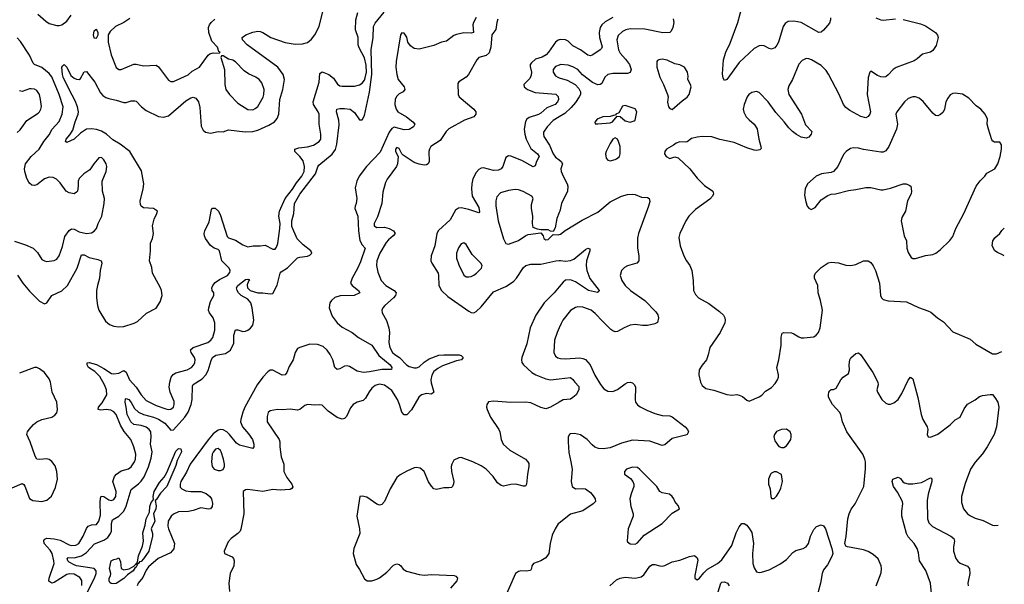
# Model space of a CAD drawing. Header units: inches. Extents: x 1839270 to 1929235, y 762242 to 910350.
# Tile 343 of 362: x 1915651 to 1923586, y 874502 to 879052. Entities that reach past the tile are written whole.
import ezdxf

# ---------------------------------------------------------------- set-up
doc = ezdxf.new("R2010")
doc.units = ezdxf.units.IN
doc.header["$MEASUREMENT"] = 0
doc.layers.add('B9817', color=7, linetype='Continuous')
doc.layers.add('B9827', color=7, linetype='Continuous')

msp = doc.modelspace()

# ---------------------------------------------------------------- linework, layer by layer
at = {"layer": 'B9817', "color": 5}
for points, elevation in [([(1915633.6, 876993.6), (1915676.9, 876930), (1915730, 876863.2), (1915810, 876784.9), (1915850, 876763.1), (1915871, 876769), (1915911.5, 876830), (1915990, 876866.2), (1916035.5, 876910), (1916115, 877050), (1916150, 877158), (1916170, 877158.3), (1916210, 877135.2), (1916280.7, 877120.7), (1916307.7, 877110), (1916313.4, 877090), (1916298.8, 877030), (1916295.6, 876970), (1916277.7, 876910), (1916271, 876870), (1916271.1, 876810), (1916278.6, 876750), (1916290.2, 876710), (1916342.5, 876622.5), (1916374.9, 876594.9), (1916410, 876581.7), (1916450, 876575.8), (1916490, 876579.1), (1916573.7, 876606.3), (1916600.4, 876619.6), (1916674, 876686), (1916751.7, 876728.3), (1916782.6, 876777.4), (1916798.7, 876830), (1916792.9, 876870), (1916785.1, 876890), (1916722.5, 877010), (1916715.5, 877055.5), (1916698.2, 877110), (1916705.8, 877190), (1916705.7, 877250), (1916721.6, 877290), (1916729.8, 877330), (1916722.9, 877390), (1916735.2, 877444.8), (1916757, 877490), (1916760.9, 877510), (1916729.7, 877529.7), (1916650, 877534.5), (1916629.9, 877549.9), (1916623.7, 877563.7), (1916620.9, 877590), (1916646.4, 877690), (1916651.9, 877730), (1916633.3, 877833.3), (1916538.5, 877990), (1916459.8, 878050), (1916403.2, 878083.2), (1916350, 878128.8), (1916310, 878154.4), (1916270, 878167.2), (1916230, 878173.6), (1916190, 878169.1), (1916141.9, 878138.1), (1916090, 878089.8), (1916030, 878063.6), (1916019.3, 878070), (1916026.3, 878090), (1916056.4, 878123.6), (1916079.3, 878160.7), (1916097.9, 878230), (1916121.7, 878290), (1916124.5, 878310), (1916117.8, 878350), (1916099.2, 878399.2), (1916049.2, 878490), (1916002.5, 878590), (1915996.5, 878610), (1915991.5, 878668.5), (1915998.7, 878681.3), (1916010.4, 878690), (1916030, 878670.4), (1916062.7, 878602.7), (1916090, 878580.3), (1916110, 878572), (1916130, 878570.5), (1916141.6, 878578.4), (1916170, 878630.8), (1916190, 878634), (1916258.2, 878550), (1916302.9, 878462.9), (1916322, 878442), (1916346.2, 878426.2), (1916370, 878415.8), (1916430, 878404.4), (1916490, 878384.2), (1916510, 878383.8), (1916550, 878399.5), (1916579.5, 878399.5), (1916590, 878395.5), (1916633.1, 878350), (1916670, 878321.3), (1916770, 878271.3), (1916810, 878265.5), (1916850, 878276), (1916990, 878398.3), (1917030, 878422), (1917050, 878426.7), (1917070, 878420.4), (1917091, 878391), (1917104, 878344), (1917114.5, 878194.5), (1917130, 878162.6), (1917150, 878144.9), (1917190, 878138.5), (1917250, 878152.4), (1917290, 878148.2), (1917334.9, 878165.1), (1917467.1, 878147.1), (1917530, 878150.7), (1917570, 878162.1), (1917659.2, 878200.8), (1917703.5, 878230), (1917725.1, 878254.9), (1917739.5, 878290), (1917747.6, 878410), (1917771, 878490), (1917785.8, 878570), (1917774, 878610), (1917731.6, 878670), (1917485.1, 878850), (1917446.9, 878890), (1917445.1, 878910), (1917474, 878930), (1917530, 878952), (1917570, 878958.5), (1917590, 878956.5), (1917610, 878949.1), (1917674, 878910), (1917790, 878867.9), (1917870, 878855.8), (1917930, 878856.6), (1917970, 878869.3), (1918003.7, 878896.3), (1918030.5, 878929.5), (1918063.5, 878996.5), (1918102.9, 879150)], 620), ([(1915796.7, 879096.7), (1915860.9, 879040.9), (1915890, 879021.5), (1915950, 879004.2), (1915970, 879004.2), (1915990, 879011.5), (1916030, 879039), (1916067.1, 879090)], 640), ([(1916151.8, 874491.8), (1916152.7, 874532.7), (1916135.8, 874555.7), (1916090, 874582), (1916050, 874585.2), (1916030, 874580.2), (1915930, 874515), (1915910, 874512.1), (1915887.2, 874527.2), (1915889.8, 874550), (1915929.2, 874670), (1915926.7, 874690), (1915913.3, 874750), (1915897.4, 874777.4), (1915848.1, 874830), (1915845.6, 874854.4), (1915853.6, 874866.4), (1915870, 874872.2), (1915930, 874869), (1915977.2, 874857.2), (1916050, 874820.9), (1916070, 874815.4), (1916103.3, 874816.7), (1916128.4, 874831.6), (1916163.6, 874890), (1916189.1, 874950.9), (1916203.7, 874970), (1916230, 874980.5), (1916270, 874984.9), (1916290.4, 875009.6), (1916302.3, 875057.7), (1916299.4, 875160.6), (1916302.9, 875197.1), (1916309, 875211), (1916330, 875210.2), (1916370, 875181.5), (1916390, 875176.5), (1916410, 875185.4), (1916426.5, 875210), (1916429.9, 875250), (1916401.8, 875330), (1916415.3, 875370), (1916431.5, 875388.5), (1916470, 875415.9), (1916527.2, 875432.8), (1916550, 875447.4), (1916576.1, 875490), (1916583.5, 875510), (1916588.6, 875550), (1916572.1, 875610), (1916546.2, 875670), (1916493.7, 875733.7), (1916464.4, 875784.4), (1916427.5, 875870), (1916411.2, 875891.2), (1916385.2, 875905.2), (1916349.5, 875910.5), (1916304.3, 875904.3), (1916284, 875910), (1916285.3, 875930), (1916315.1, 875964.9), (1916354, 876030), (1916352.2, 876070), (1916335.3, 876110), (1916296.8, 876176.8), (1916258, 876218), (1916205.4, 876250), (1916194, 876270), (1916194.6, 876285.4), (1916212, 876288), (1916270, 876273.7), (1916330, 876242.2), (1916390, 876201.8), (1916410, 876199), (1916450, 876204.4), (1916490, 876224.9), (1916510, 876210.3), (1916536.8, 876150), (1916591.2, 876091.2), (1916630, 876029.1), (1916670, 875982.9), (1916750, 875943.5), (1916830, 875915.9), (1916850, 875911.4), (1916870, 875913.1), (1916889.7, 875930), (1916896.1, 875950), (1916895.7, 875975.7), (1916864.8, 876050), (1916856.4, 876090), (1916860.7, 876130), (1916871.5, 876170), (1916887.7, 876192.3), (1916910, 876207.2), (1917001.6, 876230), (1917036.8, 876250), (1917054, 876270), (1917063.2, 876290), (1917064.8, 876310), (1917059.4, 876330), (1917034.2, 876370), (1917028.1, 876391.9), (1917049.3, 876410.7), (1917168.3, 876451.7), (1917190.9, 876469.1), (1917207.1, 876490), (1917224.9, 876550), (1917223.7, 876610), (1917209.9, 876649.9), (1917179.8, 876690), (1917174, 876710), (1917174.8, 876730), (1917190, 876782), (1917216, 876830), (1917216, 876850), (1917203.6, 876870), (1917200.4, 876890), (1917208.7, 876910), (1917226.8, 876933.2), (1917262.2, 876957.8), (1917325.4, 876990), (1917345.9, 877014.1), (1917348.7, 877030), (1917339.8, 877050), (1917280.2, 877110), (1917262, 877190), (1917250, 877200.7), (1917219.3, 877210), (1917190, 877233), (1917149, 877290), (1917140.4, 877310), (1917138.3, 877330), (1917143.1, 877350), (1917177.6, 877422.4), (1917197, 877523), (1917206.2, 877533.8), (1917227.8, 877532.2), (1917254, 877510), (1917270, 877474.8), (1917324.4, 877304.4), (1917334, 877294), (1917390, 877275.8), (1917450, 877236.5), (1917490, 877220.4), (1917531.5, 877228.5), (1917590, 877228.4), (1917630, 877235.8), (1917690, 877203.6), (1917710, 877203.7), (1917720.7, 877219.3), (1917730.6, 877249.4), (1917749, 877370), (1917750.6, 877410.6), (1917740.8, 877470), (1917745.7, 877510), (1917789.8, 877610), (1917850, 877685.5), (1917881.7, 877738.3), (1917925, 877790), (1917943.9, 877830), (1917946.1, 877870), (1917934.5, 877914.5), (1917910, 877949.8), (1917869.6, 877990), (1917869.5, 878010), (1917899.5, 878020.5), (1917970, 878028.4), (1918017.9, 878042.1), (1918064.7, 878070), (1918076.8, 878090), (1918078.7, 878130), (1918064.8, 878210), (1918063.7, 878290), (1918057.4, 878310), (1918019.8, 878370), (1918016.5, 878390), (1918064.6, 878550), (1918070, 878618.4), (1918090, 878631), (1918142.3, 878610), (1918181.2, 878581.2), (1918212.2, 878532.2), (1918230, 878520.2), (1918250, 878517.5), (1918350, 878517.6), (1918390, 878527.8), (1918410, 878539.8), (1918430, 878566), (1918436.4, 878583.6), (1918447, 878630), (1918444.4, 878684.4), (1918430, 878746), (1918386.3, 878826.3), (1918379.8, 878850), (1918379.3, 878910), (1918357.1, 878970), (1918360.3, 879050), (1918377.4, 879110)], 580), ([(1916193.4, 874430), (1916253.5, 874550), (1916266.4, 874590), (1916267.8, 874610), (1916252.8, 874630), (1916110, 874651.3), (1916090, 874658.1), (1916050, 874680.3), (1916040.3, 874690), (1916035.1, 874710), (1916043.2, 874716.8), (1916090, 874715.5), (1916150, 874731.9), (1916190, 874757.9), (1916253.5, 874826.5), (1916330, 874856.3), (1916361.7, 874878.3), (1916384.1, 874910), (1916390.4, 874930), (1916390, 874991.3), (1916398.3, 875021.7), (1916450, 875050.2), (1916490, 875090.2), (1916508.9, 875131.1), (1916550, 875267), (1916610, 875310.2), (1916630, 875332), (1916653.1, 875366.9), (1916690, 875447.9), (1916710, 875517), (1916718.4, 875570), (1916705.2, 875630), (1916710.8, 875690.8), (1916707.2, 875730), (1916695.4, 875750), (1916670, 875767.5), (1916630, 875781), (1916570, 875790.9), (1916546.7, 875810), (1916517.9, 875870), (1916510.6, 875930.6), (1916500.3, 875970), (1916503.8, 875996.2), (1916510, 876000.3), (1916530, 875990.2), (1916550, 875966.3), (1916577.5, 875917.5), (1916608.9, 875888.9), (1916650, 875871), (1916730, 875848.4), (1916770, 875832.2), (1916820.1, 875800.1), (1916870, 875744.9), (1916890, 875747.6), (1916982.1, 875850), (1917007.9, 875890), (1917032.1, 875950), (1917040.2, 875990), (1917042.6, 876097.4), (1917050, 876111.2), (1917122.5, 876157.5), (1917150.8, 876189.2), (1917170, 876224.2), (1917193.6, 876306.4), (1917204.8, 876330), (1917232.7, 876347.3), (1917310, 876360.7), (1917351.1, 876390), (1917376.1, 876443.9), (1917377, 876510), (1917390, 876552), (1917410, 876552.2), (1917450, 876539), (1917470, 876540.9), (1917490, 876549.4), (1917510, 876565.2), (1917529.3, 876590.7), (1917537.4, 876630), (1917524.5, 876730), (1917513.5, 876770), (1917490, 876800.1), (1917437.2, 876830), (1917415.8, 876850), (1917403.5, 876870), (1917398.5, 876890), (1917408.4, 876910), (1917470, 876958.3), (1917490, 876962), (1917498.4, 876958.4), (1917502, 876950), (1917495.6, 876944.4), (1917484.6, 876915.4), (1917485.8, 876890), (1917509.7, 876869.7), (1917570, 876851), (1917611.4, 876851.4), (1917670, 876843.2), (1917690, 876846.7), (1917726.5, 876913.5), (1917749.8, 877010), (1917759.6, 877020.4), (1917810, 877053.1), (1917890, 877132), (1917910, 877139.5), (1917970, 877146.4), (1917990, 877155.5), (1918006.6, 877170), (1917997.4, 877190), (1917936.6, 877236.6), (1917886.2, 877286.2), (1917844.8, 877384.8), (1917843.4, 877430), (1917859.5, 877490), (1917866.7, 877570), (1917910, 877645.7), (1918036.4, 877810), (1918053.7, 877866.3), (1918061.6, 877878.4), (1918170, 877968.9), (1918195, 878005), (1918206.9, 878050), (1918224.7, 878204.7), (1918222.3, 878242.3), (1918203.1, 878310), (1918208.3, 878331.7), (1918230, 878337.6), (1918270, 878337.6), (1918314.8, 878330), (1918350, 878305.5), (1918390, 878244.9), (1918410, 878245.5), (1918430, 878280.7), (1918470.7, 878469.3), (1918489.3, 878610), (1918484.4, 878810), (1918499.3, 878910), (1918503.6, 878996.4), (1918516.6, 879023.4), (1918588, 879112)], 560), ([(1916538.8, 879061.2), (1916491, 879030), (1916423.6, 878996.4), (1916381.7, 878958.3), (1916364.9, 878930), (1916365.2, 878870), (1916387.6, 878770), (1916430, 878667.4), (1916450, 878651.6), (1916470, 878650.3), (1916570, 878694.6), (1916590, 878694.3), (1916650, 878680.3), (1916750, 878685.3), (1916771.2, 878671.2), (1916850, 878565.5), (1916870, 878554.4), (1916890, 878554), (1917010, 878608), (1917042.1, 878637.9), (1917099.7, 878670), (1917170, 878765.5), (1917184, 878776), (1917210, 878783.8), (1917258, 878782), (1917266, 878790), (1917256.4, 878796.4), (1917246.6, 878830), (1917200.3, 878880.3), (1917175.4, 878950), (1917174, 878990), (1917180.5, 879010), (1917195.1, 879030), (1917224.6, 879055.4)], 640), ([(1919331, 879069), (1919309.5, 879030), (1919303.3, 879010), (1919308.2, 878950), (1919290, 878943.7), (1919230, 878946), (1919170, 878933.8), (1919150, 878924.9), (1919090, 878880.2), (1919050, 878870.9), (1918990, 878843.7), (1918870, 878814.6), (1918830, 878819.7), (1918800.3, 878840.3), (1918778.8, 878870), (1918770, 878912.3), (1918750, 878944.7), (1918730, 878947.3), (1918718.9, 878930), (1918685.3, 878714.7), (1918682.7, 878670), (1918690.7, 878610), (1918702.1, 878570), (1918749.1, 878510), (1918756, 878490), (1918741.6, 878470), (1918710, 878454.4), (1918687.5, 878432.5), (1918677.2, 878410), (1918674.4, 878370), (1918685, 878330), (1918699.3, 878310), (1918769.1, 878270), (1918820.7, 878230), (1918836, 878210), (1918824, 878190), (1918790, 878166), (1918750, 878165.6), (1918670, 878185.4), (1918650, 878174.7), (1918630, 878144.8), (1918555.3, 877984.7), (1918446.5, 877870), (1918387.7, 877790), (1918367.5, 877750), (1918355.9, 877695.9), (1918368.9, 877610), (1918364, 877570), (1918354.3, 877550), (1918351.3, 877530), (1918375.5, 877470), (1918380.3, 877350), (1918392.9, 877272.9), (1918410, 877238.2), (1918435, 877210), (1918398.6, 877101.4), (1918373.7, 877046.3), (1918330.6, 876970), (1918318.4, 876930), (1918329.7, 876909.7), (1918382.3, 876870), (1918392.4, 876850), (1918347.3, 876830), (1918232.9, 876827.1), (1918190, 876813.6), (1918163, 876790), (1918151.5, 876770), (1918145.1, 876730), (1918170, 876661.5), (1918209.4, 876610), (1918250, 876574.5), (1918330, 876531.5), (1918381.6, 876490), (1918488.4, 876428.4), (1918545.8, 876345.8), (1918637.6, 876270), (1918650.2, 876250), (1918647.7, 876232.3), (1918570, 876233.8), (1918470, 876214.3), (1918422, 876210), (1918370, 876219.4), (1918310, 876257.6), (1918290, 876263.5), (1918270, 876260.5), (1918230, 876237.6), (1918210, 876231.8), (1918190, 876249.2), (1918173.6, 876310), (1918154.1, 876354.1), (1918130, 876389.8), (1918097.8, 876417.8), (1918050, 876433.6), (1917990, 876437), (1917908.5, 876411.5), (1917890, 876400.9), (1917871.2, 876368.8), (1917855.8, 876310), (1917823.6, 876256.4), (1917804.4, 876210), (1917790, 876191.2), (1917766.8, 876186.8), (1917690, 876228.2), (1917670, 876226.8), (1917650, 876214.4), (1917610, 876171.2), (1917564.9, 876110), (1917465.7, 875930), (1917449.5, 875889.5), (1917432.9, 875830), (1917431.6, 875810), (1917446.9, 875770), (1917495.4, 875715.4), (1917527.1, 875670), (1917539.3, 875630), (1917538, 875610), (1917530, 875597), (1917422.6, 875622.6), (1917399.6, 875639.6), (1917343.1, 875710), (1917320.2, 875730), (1917290, 875746.7), (1917270, 875749.9), (1917250, 875745.1), (1917210, 875714.2), (1917170, 875666.7), (1917026.3, 875470), (1916994.9, 875405.1), (1916950, 875330.8), (1916943.6, 875310), (1916945.7, 875285.7), (1916957.6, 875270), (1916990, 875256.1), (1917030, 875249.5), (1917110, 875249.4), (1917154, 875234), (1917184.4, 875210), (1917196.5, 875190), (1917206.1, 875153.9), (1917203.7, 875130), (1917190.3, 875109.7), (1917173.1, 875106.9), (1917110, 875117.7), (1917050, 875095.7), (1917012.2, 875087.8), (1916930, 875085.9), (1916890, 875068.2), (1916873.1, 875050), (1916848.7, 875010), (1916845.7, 874970), (1916850, 874948.5), (1916899.3, 874830), (1916893.6, 874786.4), (1916865.7, 874754.3), (1916768, 874710), (1916690, 874641.6), (1916670, 874615.3), (1916643.4, 874556.6), (1916607.2, 874510), (1916598.8, 874490)], 560), ([(1919504.2, 879055.8), (1919495.1, 879030), (1919487.8, 878972.2), (1919456.1, 878930), (1919449.3, 878830), (1919434.3, 878785.7), (1919410, 878764.4), (1919350, 878748.2), (1919335.2, 878730), (1919267.6, 878610), (1919250, 878589.7), (1919190, 878551.8), (1919182.9, 878537.1), (1919183.6, 878450), (1919191.6, 878431.6), (1919310.4, 878330), (1919326, 878310), (1919326, 878290), (1919310.6, 878270), (1919237, 878243), (1919110, 878173.8), (1919088, 878150), (1919040.2, 878079.8), (1918965.7, 878030), (1918953.6, 878010), (1918949.1, 877990), (1918950, 877908), (1918942.8, 877890), (1918930, 877883.6), (1918910, 877880.7), (1918870, 877887.3), (1918830, 877901.3), (1918741.2, 877961.2), (1918731.6, 877971.6), (1918710, 878015.1), (1918690, 878020.9), (1918679.1, 878010), (1918680.7, 877990), (1918700.7, 877950), (1918695.5, 877890), (1918688, 877870), (1918611.9, 877768.1), (1918599.2, 877740.8), (1918578.6, 877661.4), (1918568.6, 877570), (1918535.9, 877464.1), (1918507.9, 877410), (1918507, 877390), (1918530, 877378.5), (1918590, 877381.2), (1918630, 877370.1), (1918664, 877350), (1918676.5, 877330), (1918662, 877310), (1918622.8, 877277.2), (1918604.5, 877255.5), (1918553.7, 877170), (1918530.2, 877110), (1918526.2, 877070), (1918536.2, 877016.2), (1918564.6, 876950), (1918602.6, 876910), (1918670.1, 876870.1), (1918684.6, 876850), (1918679.6, 876830), (1918664, 876810), (1918594.3, 876750), (1918576.9, 876730), (1918570.3, 876710), (1918572.9, 876690), (1918607.9, 876627.9), (1918626.4, 876570), (1918630.1, 876530), (1918625.8, 876450), (1918633.9, 876410), (1918655.5, 876370), (1918673.3, 876353.3), (1918710.8, 876330), (1918767.1, 876270), (1918790, 876255.9), (1918830, 876245.1), (1918850, 876245.4), (1918870, 876254.4), (1918910, 876291.3), (1918950, 876319.1), (1919030, 876347.9), (1919070, 876351.6), (1919194, 876350), (1919210, 876346), (1919226, 876330), (1919211.3, 876310), (1919170, 876302.8), (1919058.4, 876261.6), (1919019.9, 876240.1), (1918990, 876216.2), (1918972.9, 876187.1), (1918964, 876150), (1918966, 876126), (1918987.6, 876050), (1918970, 876035.3), (1918930, 876039.4), (1918890, 876029.3), (1918868.3, 876010), (1918810, 875908.3), (1918770, 875868.3), (1918750, 875866.3), (1918730, 875889.4), (1918712.5, 875950), (1918694.8, 875990), (1918650, 876062.6), (1918590, 876105.7), (1918550, 876115), (1918516.3, 876103.7), (1918490, 876083.1), (1918466.9, 876053.1), (1918437.8, 876002.2), (1918418, 875982), (1918370, 875969.7), (1918337.6, 875950), (1918316, 875924), (1918286.1, 875853.9), (1918270, 875838.4), (1918250, 875831.5), (1918210, 875846), (1918137.4, 875897.4), (1918090, 875945.6), (1918070, 875947.6), (1918030, 875945.6), (1917970, 875951.5), (1917950, 875942.4), (1917910, 875911.5), (1917890, 875905.1), (1917830, 875914), (1917770, 875906.6), (1917730, 875909.6), (1917670, 875898.7), (1917654.7, 875885.3), (1917645.1, 875854.9), (1917644.4, 875810), (1917741.5, 875670), (1917747.6, 875650), (1917747.1, 875610), (1917759.5, 875530), (1917779.5, 875470), (1917779.7, 875410), (1917803.5, 875363.5), (1917844.9, 875310), (1917852.4, 875287.6), (1917845.7, 875274.3), (1917830, 875266.4), (1917750, 875259.8), (1917690, 875265.8), (1917610, 875250.9), (1917490, 875264.5), (1917470, 875262.7), (1917451, 875250), (1917458.8, 875070), (1917433.5, 874946.5), (1917427.4, 874930), (1917410.2, 874909.8), (1917354.9, 874870), (1917330, 874844.5), (1917299.1, 874770), (1917302.8, 874750), (1917362.3, 874722.3), (1917374, 874710), (1917380.5, 874690), (1917375.8, 874650), (1917346.5, 874590), (1917337.3, 874510), (1917343.4, 874443.4)], 580), ([(1915610, 877267.9), (1915698, 877238), (1915760.5, 877210), (1915795.2, 877175.2), (1915830, 877120.5), (1915850, 877108), (1915870, 877103.8), (1915930, 877112.4), (1915950, 877123.1), (1915970, 877148), (1915995.4, 877224.6), (1916015.3, 877304.7), (1916050, 877354.4), (1916070, 877365.6), (1916090, 877363.8), (1916130, 877343.5), (1916190, 877328.1), (1916230, 877333.4), (1916251.8, 877348.2), (1916269.7, 877370), (1916283.5, 877410), (1916314, 877470), (1916333.3, 877570), (1916334, 877610), (1916319.5, 877670), (1916316, 877750), (1916349.3, 877830), (1916354, 877870), (1916349.4, 877890), (1916330, 877924), (1916310, 877941.2), (1916290, 877939), (1916248.5, 877891.5), (1916216.7, 877843.3), (1916167.3, 877810), (1916130, 877772.7), (1916123.7, 877750), (1916123.7, 877710), (1916117.1, 877670), (1916110, 877660.9), (1916090.3, 877649.7), (1916050, 877656.2), (1916025.2, 877670), (1915977.8, 877737.8), (1915947, 877767), (1915919.8, 877779.7), (1915890, 877782), (1915850.7, 877770), (1915790, 877722.4), (1915770, 877715.1), (1915750, 877719.6), (1915730, 877734), (1915724, 877744), (1915710, 877772.3), (1915693.8, 877830), (1915690.9, 877850.9), (1915699.3, 877890), (1915744.5, 877950), (1915807.3, 878010), (1915845.3, 878070), (1915890, 878124.6), (1915913.2, 878170), (1915970, 878232.6), (1915994.1, 878290), (1916000.8, 878350), (1915969.9, 878450), (1915910, 878590.8), (1915890, 878617.4), (1915830, 878665.8), (1915770.6, 878690.6), (1915761, 878701), (1915730, 878765.7), (1915657.5, 878877.5), (1915630, 878907.2)], 640), ([(1920000, 878889.7), (1919990, 878886.4), (1919969.5, 878870.5), (1919913.5, 878790), (1919893.7, 878770), (1919861.1, 878750), (1919807.1, 878732.9), (1919774.4, 878705.6), (1919766.2, 878690), (1919765.9, 878674.1), (1919775.5, 878630), (1919773.9, 878606.1), (1919761.8, 878578.2), (1919713.1, 878530), (1919715.8, 878510), (1919743.8, 878490), (1919806.6, 878466.6), (1919970.7, 878450.7), (1919990, 878432.2), (1919993.4, 878410), (1919984.6, 878390), (1919966.5, 878370), (1919898.7, 878341.3), (1919850, 878298.9), (1919831.6, 878288.4), (1919756.1, 878263.9), (1919737.8, 878250), (1919727.7, 878232.3), (1919715.7, 878170), (1919721.5, 878130), (1919733.9, 878090), (1919770, 878014), (1919824.6, 877970), (1919836.5, 877950), (1919815.9, 877910), (1919805.5, 877874.5), (1919790, 877867.1), (1919697.8, 877917.8), (1919610, 877952.1), (1919590, 877955.8), (1919570, 877941.2), (1919544.9, 877870), (1919530, 877851.3), (1919510, 877838.5), (1919470, 877837.6), (1919390, 877857.2), (1919370, 877854.5), (1919350, 877843.5), (1919330, 877819.7), (1919303.5, 877770), (1919293.7, 877730), (1919290.9, 877690), (1919296.3, 877630), (1919350, 877537.7), (1919356.5, 877503.5), (1919350, 877494.7), (1919270, 877523.2), (1919210, 877535.3), (1919186.7, 877533.3), (1919162.7, 877517.3), (1919120.4, 877439.6), (1919027.3, 877352.7), (1919012.4, 877330), (1918995.7, 877230), (1918966.7, 877150), (1918964.5, 877110), (1918972.4, 877090), (1919022.6, 877010), (1919027.5, 876990), (1919029.2, 876910), (1919050.2, 876870), (1919101.9, 876821.9), (1919270, 876703.6), (1919290, 876691.6), (1919310, 876690.3), (1919330, 876699.6), (1919370, 876737.7), (1919470, 876858.3), (1919570, 876901.2), (1919630, 876941.5), (1919656, 876970), (1919710, 877055.3), (1919730, 877071.3), (1919770, 877080.7), (1919850, 877082.6), (1919970.8, 877109.2), (1920000, 877110.3)], 620), ([(1920000, 878686.8), (1919970, 878674.8), (1919950, 878652), (1919950.3, 878630), (1919970, 878600.4), (1919988.5, 878588.5), (1920000, 878584.7)], 640), ([(1915630, 878143.8), (1915655.8, 878164.2), (1915710, 878238.4), (1915800.1, 878299.9), (1915811.6, 878310), (1915823, 878330), (1915827, 878353), (1915820.3, 878410), (1915809.8, 878450), (1915790, 878481.3), (1915770, 878492.4), (1915744.4, 878495.6), (1915730, 878494.7), (1915670, 878473.6), (1915650, 878479.6)], 660), ([(1920000, 878268.7), (1919950, 878238.9), (1919901.3, 878190), (1919873.7, 878146.3), (1919871.5, 878130), (1919876.1, 878110), (1919920.9, 878040.9), (1919950.8, 877970), (1919970, 877944), (1920000, 877921.7)], 640), ([(1920000, 877498.8), (1919978.8, 877450), (1919966.4, 877373.6), (1919950, 877346), (1919930, 877348), (1919910, 877359), (1919850, 877358), (1919823.1, 877363.1), (1919790, 877378), (1919782.7, 877410), (1919786.6, 877470), (1919775.1, 877530), (1919776, 877564), (1919788, 877610), (1919778, 877630), (1919708.1, 877668.1), (1919670, 877681.6), (1919643.3, 877683.3), (1919590, 877676.3), (1919524.6, 877655.4), (1919496.1, 877623.9), (1919488.8, 877591.2), (1919487.9, 877552.1), (1919507.2, 877430), (1919550, 877286), (1919570, 877247.3), (1919590, 877242), (1919670, 877272.4), (1919730, 877314), (1919750, 877320.7), (1919850, 877334), (1919870.9, 877310.9), (1919874.8, 877290), (1919890, 877277.3), (1919910, 877280.5), (1919950, 877322), (1919990, 877317.1), (1920000, 877321)], 640), ([(1920000, 876900.3), (1919958.8, 876850), (1919878, 876770), (1919811.1, 876670), (1919766, 876570), (1919739.2, 876440.8), (1919696.5, 876330), (1919694.7, 876310), (1919698.5, 876290), (1919710.2, 876270), (1919778.8, 876210), (1919810, 876189.5), (1919890, 876158), (1919930, 876150.9), (1920000, 876158.2)], 620), ([(1920000, 876569.8), (1919982, 876530), (1919962, 876470), (1919954.4, 876370), (1919970, 876341.6), (1919988.2, 876328.2), (1920000, 876324.6)], 640), ([(1915590, 875279.7), (1915670, 875315.3), (1915685.4, 875305.4), (1915693.4, 875293.4), (1915730, 875192), (1915757.8, 875177.8), (1915830, 875170.2), (1915870, 875179.6), (1915906.7, 875213.3), (1915938.6, 875281.4), (1915955.9, 875350), (1915951.3, 875410), (1915936, 875456), (1915911.6, 875491.6), (1915890, 875506.8), (1915870, 875512.4), (1915810, 875506.6), (1915790, 875511.5), (1915775, 875535), (1915735.8, 875650), (1915709.7, 875710), (1915714.3, 875730), (1915728.4, 875750), (1915762.7, 875790), (1915788.7, 875811.3), (1915830, 875829.2), (1915910, 875847.4), (1915935.5, 875864.5), (1915950, 875884.9), (1915956.1, 875910), (1915950.8, 875970), (1915913.6, 876050), (1915899.5, 876130), (1915890, 876158), (1915850, 876209.8), (1915810, 876239.4), (1915790, 876248), (1915770, 876248.9), (1915650, 876203.9)], 620), ([(1920000, 875970.8), (1919930, 875929.1), (1919890, 875917), (1919850, 875926.8), (1919770, 875963.1), (1919730, 875970.6), (1919610, 875968.2), (1919470, 875978.5), (1919430, 875971.5), (1919419.9, 875960.1), (1919414.9, 875950), (1919414.4, 875930), (1919419.5, 875910), (1919446.5, 875850), (1919511.3, 875750), (1919519.7, 875730), (1919530.2, 875670), (1919547.3, 875630), (1919602.1, 875582.1), (1919726.4, 875510), (1919746.7, 875490), (1919754.5, 875474.5), (1919754.9, 875450), (1919742.9, 875390), (1919735.6, 875310), (1919726.2, 875293.8), (1919710, 875291.5), (1919650, 875307.7), (1919610, 875305.3), (1919550, 875293.3), (1919530, 875298), (1919500.6, 875320.6), (1919466.6, 875370), (1919410, 875430.8), (1919370, 875456.8), (1919303.7, 875490), (1919210, 875524.5), (1919190, 875520.9), (1919150, 875500.9), (1919132.4, 875470), (1919128.8, 875450), (1919131.7, 875411.7), (1919148.7, 875330), (1919148.5, 875311.5), (1919139.1, 875290), (1919130, 875282), (1919110, 875278), (1919070, 875279.5), (1919010, 875266), (1918990, 875272.3), (1918970, 875292.3), (1918947, 875327), (1918909.6, 875410), (1918877.3, 875437.3), (1918850, 875443.1), (1918830, 875440.4), (1918770, 875414), (1918716.5, 875383.5), (1918690, 875361.3), (1918636.5, 875270), (1918591.3, 875168.7), (1918570, 875144.5), (1918550, 875139.5), (1918530, 875147.3), (1918450, 875202.7), (1918410, 875213.2), (1918391.6, 875208.4), (1918367.2, 875050), (1918390.4, 874949.6), (1918392.4, 874910), (1918344, 874790), (1918339.1, 874750), (1918362.4, 874662.4), (1918390, 874622), (1918430, 874544.4), (1918451.5, 874528.5), (1918490, 874530.4), (1918530, 874542.4), (1918550, 874552.7), (1918610, 874599.3), (1918664.6, 874655.4), (1918690, 874665.5), (1918710, 874662), (1918724, 874650), (1918742.3, 874622.3), (1918767.3, 874607.3), (1918870, 874581.3), (1918910, 874575.6), (1918970, 874580.9), (1919151.5, 874571.5), (1919166.2, 874566.2), (1919180.7, 874550), (1919173, 874530), (1919122.8, 874470)], 620), ([(1920000, 874995.2), (1919991.5, 874988.5), (1919966.7, 874950), (1919943.4, 874896.6), (1919926.4, 874830), (1919916.3, 874750), (1919890, 874716), (1919850.3, 874689.7), (1919790.7, 874669.3), (1919778.8, 874650), (1919776, 874630), (1919766.4, 874613.6), (1919733.4, 874606.6), (1919690, 874609.2), (1919670, 874605.2), (1919646, 874590), (1919543.4, 874356.6)], 640)]:
    msp.add_lwpolyline(points, dxfattribs=dict(at, elevation=elevation))
for points, elevation in [([(1916270, 878971.8), (1916250, 878959.3), (1916243.7, 878930), (1916250, 878907.3), (1916270, 878902), (1916284.5, 878930), (1916282.9, 878950)], 640), ([(1917290, 878762), (1917278, 878762), (1917272, 878748), (1917301.3, 878650), (1917304.6, 878530), (1917312.2, 878490), (1917342, 878450), (1917410, 878379.6), (1917490, 878328.8), (1917530, 878326.3), (1917550, 878335.3), (1917570, 878352.7), (1917612.2, 878427.8), (1917618.4, 878450), (1917620.3, 878490), (1917602.7, 878542.7), (1917580.5, 878570), (1917553.3, 878590), (1917495.8, 878615.8), (1917459.8, 878639.8), (1917390, 878712.7), (1917370, 878726), (1917334.5, 878734.5)], 640), ([(1919230, 877252.7), (1919210, 877246), (1919187, 877213), (1919171.7, 877170), (1919171.7, 877130), (1919190, 877077.3), (1919230, 876994), (1919250, 876979.3), (1919270, 876978.4), (1919290, 876983.7), (1919310, 876992.4), (1919331.8, 877010), (1919372.3, 877050), (1919378, 877070), (1919366.6, 877090), (1919298.4, 877158.4), (1919250, 877239.3)], 640), ([(1916606.3, 874666.3), (1916590.9, 874669.1), (1916597.2, 874657.2), (1916595.2, 874650), (1916590, 874640.5), (1916581.7, 874638.3), (1916565.7, 874610), (1916520.8, 874579.2), (1916490, 874547.3), (1916430, 874507.3), (1916405.1, 874505.1), (1916388.9, 874508.9), (1916376.5, 874516.5), (1916372.3, 874530), (1916371.6, 874550), (1916382.9, 874570), (1916385.1, 874590), (1916375.1, 874630), (1916389.6, 874690.4), (1916410, 874702.8), (1916434, 874706), (1916450, 874714), (1916462.8, 874682.8), (1916468, 874628), (1916490, 874618), (1916533.6, 874626.4), (1916570, 874647.7), (1916574, 874646), (1916572.7, 874650), (1916599.8, 874680.3), (1916609.8, 874730.2), (1916641.7, 874810), (1916648, 874850), (1916644.7, 874915.3), (1916662.3, 874977.7), (1916669.6, 875030.4), (1916696.2, 875083.8), (1916699.7, 875130), (1916710, 875161), (1916724.1, 875175.9), (1916729.4, 875190), (1916726, 875210), (1916736.2, 875250), (1916778.6, 875321.4), (1916814.8, 875365.2), (1916836.6, 875403.4), (1916910, 875574), (1916930, 875594.9), (1916950, 875592.7), (1916954.9, 875570), (1916920.2, 875499.7), (1916910, 875459.3), (1916836.1, 875290), (1916784.8, 875235.2), (1916750, 875182), (1916742, 875178), (1916750, 875134), (1916748.4, 875110), (1916730.4, 875070), (1916739.1, 875010), (1916710.7, 874950), (1916722.4, 874910), (1916722.4, 874890), (1916692.3, 874770), (1916650, 874707.1), (1916630, 874686.3), (1916617.6, 874682.4)], 540), ([(1917250, 875596.3), (1917230, 875591.1), (1917210, 875567), (1917203.2, 875550), (1917197.3, 875490), (1917203.6, 875450), (1917218, 875430), (1917250, 875418.3), (1917270, 875418.7), (1917290, 875428), (1917300.5, 875450), (1917302.7, 875470), (1917295, 875510), (1917274.8, 875570), (1917270, 875580.7)], 580)]:
    msp.add_lwpolyline(points, close=True, dxfattribs=dict(at, elevation=elevation))
at = {"layer": 'B9827', "color": 5}
for points, elevation in [([(1922186.4, 879066.4), (1922186.4, 879050), (1922176, 879024), (1922130, 878966.8), (1922110, 878950.8), (1922090, 878949.8), (1921950, 879028.9), (1921890, 879041.4), (1921843.2, 879036.8), (1921819.7, 879020.3), (1921803.2, 878996.8), (1921764.9, 878870), (1921753.8, 878846.2), (1921735.5, 878824.5), (1921710, 878814.7), (1921690, 878820.5), (1921650, 878842.6), (1921630, 878843.1), (1921610, 878840.4), (1921570, 878821.1), (1921450, 878708.2), (1921350, 878569.5), (1921330, 878561.2), (1921319.6, 878579.6), (1921314.5, 878614.5), (1921323.1, 878730), (1921342, 878790), (1921375.7, 878864.3), (1921439.1, 879030), (1921476.4, 879170)], 640), ([(1920430, 879069.2), (1920370, 879035), (1920342.5, 879010), (1920330.1, 878990), (1920319.8, 878950), (1920323, 878910), (1920345.4, 878834.6), (1920339.6, 878820.4), (1920329.5, 878810.5), (1920270, 878768.6), (1920250, 878760.4), (1920230, 878765.3), (1920169.8, 878810), (1920110, 878841.8), (1920070, 878879.3), (1920049.8, 878889.8), (1920010, 878892.9), (1920000, 878889.7)], 620), ([(1920918.5, 879058.5), (1920922.2, 879030), (1920915.2, 878990), (1920900.2, 878959.8), (1920890, 878949.7), (1920833.6, 878946.4), (1920690, 878975), (1920570, 878978.9), (1920535.5, 878970), (1920510, 878957.4), (1920475.2, 878924.8), (1920464.3, 878890), (1920477.8, 878810), (1920490, 878783.2), (1920534.5, 878734.5), (1920566.2, 878690), (1920577.7, 878650), (1920570, 878627.7), (1920550, 878619.8), (1920430, 878619.8), (1920390, 878611.7), (1920367.2, 878590), (1920341.2, 878538.8), (1920330, 878528.7), (1920310, 878526.3), (1920266.3, 878546.3), (1920187.3, 878607.3), (1920147.8, 878650), (1920110, 878672.3), (1920070, 878684.4), (1920010, 878690.8), (1920000, 878686.8)], 640), ([(1922550, 879066.5), (1922590, 879051.4), (1922610, 879049.2), (1922710, 879058.5)], 660), ([(1922770, 879054), (1922910, 879017.7), (1922950, 879004), (1923030, 878947.7), (1923048, 878928), (1923053.2, 878910), (1923036.3, 878843.7), (1923010, 878803.5), (1922990, 878790.8), (1922926, 878774), (1922884.4, 878735.6), (1922858.5, 878721.5), (1922713.6, 878666.4), (1922690.2, 878649.8), (1922650, 878607), (1922630, 878592), (1922610, 878587.8), (1922590, 878591.6), (1922563.1, 878603.1), (1922510, 878636), (1922501, 878630), (1922490, 878586), (1922482, 878450), (1922506.7, 878310), (1922502.2, 878290), (1922490, 878271.2), (1922470, 878262.3), (1922430, 878273.1), (1922341.6, 878321.6), (1922310, 878344.4), (1922289.8, 878370), (1922254.6, 878450), (1922170, 878613.6), (1922150, 878643.6), (1922110, 878683), (1922032.7, 878730), (1922010, 878737.6), (1921990, 878738.4), (1921956.7, 878723.3), (1921930, 878692.7), (1921879.2, 878570), (1921850, 878519.7), (1921842, 878490), (1921850.2, 878450), (1921951.7, 878290), (1921984.9, 878204.9), (1922034, 878150), (1922030.7, 878130), (1922010, 878105.2), (1921990, 878098), (1921950, 878106.3), (1921910, 878126.6), (1921878.4, 878150), (1921850, 878179.6), (1921813, 878230), (1921744.1, 878304.1), (1921682.9, 878390), (1921610, 878466), (1921590, 878474.5), (1921550, 878466.6), (1921528.2, 878450), (1921513, 878430), (1921488.7, 878370), (1921482.6, 878330), (1921486.1, 878306.1), (1921506.7, 878270), (1921530, 878243.8), (1921570.6, 878210), (1921593.5, 878173.5), (1921608.4, 878090), (1921624.9, 878030), (1921626, 878014), (1921616.3, 878003.7), (1921590, 877997), (1921570, 878000.7), (1921510, 878019.7), (1921410, 878063), (1921293.2, 878086.8), (1921230, 878107.3), (1921150, 878112), (1921110, 878106.6), (1921066.2, 878093.8), (1921030, 878068), (1921016, 878064), (1920970, 878066.6), (1920942.4, 878057.6), (1920919.9, 878040.1), (1920864.9, 878010), (1920850.5, 877990), (1920846.4, 877970), (1920860.5, 877950), (1920890, 877934.4), (1920930, 877947.3), (1920957.5, 877937.5), (1921050.7, 877850), (1921110, 877774), (1921170, 877716.3), (1921237.3, 877670), (1921243, 877650), (1921233.4, 877630), (1921213, 877607), (1921097.7, 877522.3), (1921044.9, 877470), (1921019.1, 877430), (1920970.5, 877330), (1920962.8, 877297.2), (1920974, 877230), (1921004.2, 877150), (1921024.2, 877110), (1921051.8, 877070), (1921068.5, 877030), (1921079.3, 876950), (1921082, 876870), (1921097.3, 876837.3), (1921122.8, 876810), (1921203.8, 876763.8), (1921290, 876699.3), (1921322, 876670), (1921334, 876650), (1921337.3, 876630), (1921334, 876610), (1921296.9, 876530), (1921214, 876410), (1921200.7, 876350), (1921186, 876310), (1921150, 876269), (1921127.7, 876230), (1921124.9, 876190), (1921136.3, 876130), (1921150, 876102.8), (1921179.9, 876079.9), (1921246.2, 876066.2), (1921350, 876030.7), (1921390, 876027.3), (1921430, 876030.8), (1921450, 876026), (1921475.3, 876015.3), (1921510, 875984.7), (1921530, 875978), (1921610, 876012.7), (1921632.7, 876027.3), (1921660.8, 876059.2), (1921710.9, 876089.1), (1921739.8, 876120.2), (1921759.1, 876150), (1921765.7, 876170), (1921765.4, 876190), (1921753.6, 876250), (1921770, 876312), (1921788, 876430), (1921787.2, 876492.8), (1921794.6, 876525.4), (1921810, 876531), (1921870, 876528.4), (1921890, 876521.6), (1921930, 876494.9), (1921950, 876488), (1921970, 876488), (1922050, 876497.1), (1922070, 876508.4), (1922089.4, 876530), (1922102.9, 876570), (1922119.7, 876710), (1922105.6, 876790), (1922086, 876850), (1922083.6, 876910), (1922057.6, 876970), (1922055.6, 876990), (1922063.6, 877010), (1922110, 877055.8), (1922167.2, 877092.8), (1922190, 877098.7), (1922250, 877093.7), (1922310, 877072.7), (1922349.5, 877070.5), (1922390, 877079.3), (1922450, 877108), (1922490, 877107.7), (1922510, 877094), (1922528.9, 877068.9), (1922547, 877030), (1922580.4, 876930), (1922588.8, 876828.8), (1922596.3, 876810), (1922610, 876798), (1922650, 876786.7), (1922798.5, 876778.5), (1922893, 876733), (1922970, 876706.4), (1922994, 876694), (1923047.7, 876650), (1923097.1, 876617.1), (1923170, 876537.3), (1923310, 876476), (1923355.9, 876435.9), (1923490, 876358.4), (1923522, 876358), (1923565.1, 876378)], 660), ([(1920000, 878584.7), (1920064, 878564), (1920128.9, 878528.9), (1920158.1, 878498.1), (1920171, 878470), (1920169.3, 878450), (1920158.7, 878430), (1920130, 878383.7), (1920096.6, 878343.4), (1920044.7, 878295.3), (1920000, 878268.7)], 640), ([(1920000, 877921.7), (1920015.8, 877910), (1920026.7, 877890), (1920013.4, 877850), (1920015.2, 877830), (1920031.3, 877790), (1920064.4, 877730), (1920069, 877710), (1920064.6, 877670), (1920018.4, 877570), (1920004.9, 877510), (1920000, 877498.8)], 640), ([(1920000, 877321), (1920010, 877324.9), (1920045.9, 877354.1), (1920183, 877437), (1920310, 877499.6), (1920410, 877584), (1920502, 877630), (1920550, 877644.4), (1920590, 877645.7), (1920610, 877642.4), (1920662, 877622), (1920710, 877618), (1920722.8, 877610), (1920728.1, 877588.1), (1920719, 877550), (1920638.5, 877330), (1920629.2, 877290.8), (1920629.1, 877210), (1920641.6, 877150), (1920640.5, 877110), (1920624.7, 877090), (1920550, 877069.6), (1920524.4, 877055.6), (1920500.4, 877030), (1920488.9, 876990), (1920503.6, 876950), (1920531.7, 876910), (1920573.7, 876870), (1920688.7, 876788.7), (1920778.3, 876698.2), (1920794.1, 876674.1), (1920798.6, 876650), (1920790, 876611.5), (1920770, 876600.5), (1920710, 876586.2), (1920670, 876586.2), (1920610, 876594.8), (1920570, 876590.9), (1920522, 876570), (1920470, 876538.7), (1920450, 876536.9), (1920430, 876543.6), (1920415.5, 876555.5), (1920350, 876618.7), (1920290, 876685.1), (1920255.6, 876710), (1920190, 876736.1), (1920150, 876737.2), (1920130, 876732.6), (1920090, 876709.6), (1920029.1, 876630.9), (1920015.6, 876604.4), (1920000, 876569.8)], 640), ([(1923581.2, 877150.2), (1923575.3, 877155.3), (1923530, 877175.1), (1923509.2, 877190), (1923489.3, 877230), (1923492.7, 877270), (1923510, 877294), (1923549.3, 877330), (1923566.5, 877353.5), (1923585.8, 877372.5)], 660), ([(1920000, 877110.3), (1920010, 877110.7), (1920050, 877106), (1920090, 877110.1), (1920116.7, 877123.3), (1920210, 877200.3), (1920230.4, 877210.4), (1920246, 877206), (1920246, 877190), (1920217.6, 877110), (1920216.6, 877070), (1920222, 877030), (1920245.6, 876965.6), (1920321.3, 876870), (1920319.5, 876860.5), (1920307.7, 876852.3), (1920236.2, 876870), (1920130, 876939.4), (1920090, 876956.8), (1920050, 876951.8), (1920030, 876936.8), (1920000, 876900.3)], 620), ([(1922553.6, 874490), (1922593.4, 874593.4), (1922597.4, 874630), (1922593.3, 874650), (1922568.2, 874708.2), (1922530, 874742.9), (1922490, 874765.6), (1922450, 874779.6), (1922323.3, 874803.3), (1922309.2, 874810), (1922302, 874830), (1922312.2, 874887.8), (1922325.1, 875030), (1922335.8, 875070), (1922352.9, 875107.1), (1922384.7, 875150), (1922454.5, 875290), (1922467.4, 875432.6), (1922466.4, 875490), (1922462.7, 875510), (1922445.2, 875550), (1922318, 875730), (1922282.7, 875810), (1922269.7, 875870), (1922256.9, 875890), (1922202, 875950), (1922170, 876009.2), (1922168, 876030), (1922172, 876050), (1922179.1, 876060.9), (1922190, 876070.6), (1922210, 876070.7), (1922230, 876082.8), (1922269.4, 876150), (1922286, 876170), (1922330, 876200.7), (1922339.6, 876230), (1922335.6, 876270), (1922341.6, 876310), (1922350, 876326.8), (1922390, 876362.8), (1922410, 876366), (1922430, 876351), (1922525.3, 876210), (1922567.4, 876130), (1922570.3, 876110), (1922559.3, 876070), (1922563.8, 876050), (1922599.1, 875990), (1922630, 875962), (1922650, 875953.4), (1922670, 875953.4), (1922696.1, 875963.9), (1922729.2, 875990), (1922759.5, 876040.5), (1922810, 876146.8), (1922830, 876171), (1922850, 876158), (1922890, 876006), (1922916.9, 875870), (1922930.3, 875830), (1922963.7, 875770), (1922968.4, 875750), (1922964, 875710), (1922971, 875691), (1922974, 875690), (1922990, 875687.3), (1923050, 875710.5), (1923150, 875786.4), (1923190, 875828.4), (1923230, 875848.8), (1923263.3, 875916.7), (1923290, 875954), (1923350, 875988), (1923385.7, 876014.3), (1923410, 876024.4), (1923472.7, 876032.7), (1923490.4, 876030.4), (1923510, 876006), (1923533, 875970), (1923540.4, 875930), (1923522, 875770), (1923503.7, 875710), (1923448.7, 875610), (1923410, 875552), (1923350, 875487.3), (1923312.8, 875430), (1923270, 875313.2), (1923242, 875210), (1923240.7, 875160.7), (1923256.4, 875110), (1923290, 875068.5), (1923312.5, 875052.5), (1923350, 875035.3), (1923415.1, 875015.1), (1923490, 874978.8), (1923510, 874976), (1923535.9, 874979.2)], 640), ([(1920000, 876324.6), (1920010, 876321.5), (1920050, 876318.5), (1920166, 876326), (1920190, 876322.8), (1920210, 876312.9), (1920248.1, 876270), (1920286.4, 876186.4), (1920330.7, 876110.7), (1920357.8, 876077.8), (1920390, 876057.7), (1920430, 876056.1), (1920470, 876072.9), (1920530, 876117.7), (1920550, 876127.7), (1920570, 876131.6), (1920590, 876126.7), (1920606.7, 876110), (1920613.6, 876090), (1920610.2, 875990), (1920614.9, 875970), (1920628.8, 875948.8), (1920651.6, 875931.6), (1920704.6, 875904.6), (1920770, 875878.2), (1920830, 875861.8), (1920890, 875858.9), (1920910, 875851.7), (1921013.4, 875770), (1921033, 875750), (1921040.5, 875730), (1921030.7, 875710), (1921016.9, 875703.1), (1920910, 875678), (1920850, 875627), (1920830, 875620.7), (1920730, 875655.1), (1920590, 875662), (1920501.9, 875638.2), (1920410, 875602), (1920353.7, 875593.7), (1920316.6, 875596.6), (1920286.6, 875606.6), (1920264.4, 875624.4), (1920225.2, 875670), (1920170, 875705.2), (1920123.5, 875716.5), (1920090, 875715.3), (1920082, 875710), (1920071.3, 875690), (1920070.8, 875650), (1920076.7, 875563.3), (1920094, 875490), (1920102.4, 875430), (1920096.3, 875330), (1920102.8, 875290), (1920130, 875270.8), (1920190, 875273.4), (1920210, 875270.6), (1920222.8, 875262.8), (1920250, 875242.8), (1920273.8, 875213.8), (1920287.7, 875190), (1920290.6, 875170), (1920273.4, 875150), (1920190, 875094.5), (1920090, 875067.6), (1920000, 874995.2)], 640), ([(1920000, 876158.2), (1920090, 876167.7), (1920110, 876152.4), (1920123.9, 876130), (1920156.4, 876096.4), (1920158.2, 876070), (1920134.4, 876030), (1920110, 876006.2), (1920090, 875994.9), (1920030, 875988.7), (1920000, 875970.8)], 620), ([(1923005.3, 874374.7), (1922989.8, 874510), (1922953.4, 874613.4), (1922902.4, 874690), (1922895.5, 874755.6), (1922884.5, 874790), (1922858.5, 874830), (1922810, 874884.7), (1922798.5, 874910), (1922759.7, 875050), (1922759.7, 875090), (1922768.4, 875150), (1922764.7, 875170), (1922725.2, 875245.2), (1922693.7, 875290), (1922681, 875330), (1922688.4, 875350), (1922730, 875365.2), (1922750, 875354.6), (1922768.5, 875328.5), (1922780.3, 875320.3), (1922810, 875312.1), (1922850, 875310.3), (1922917.4, 875322.6), (1922990, 875359.1), (1922997.1, 875357.1), (1923002.8, 875350), (1923002.4, 875330), (1922971.4, 875228.6), (1922963.8, 875176.2), (1922967.5, 875030), (1922977.7, 874997.7), (1923007.7, 874967.7), (1923154.9, 874890), (1923178.7, 874870), (1923184.9, 874850), (1923176.1, 874803.9), (1923176.6, 874770), (1923194, 874710), (1923210, 874686.9), (1923230, 874673.2), (1923288.1, 874648.1), (1923305.4, 874625.4), (1923309.1, 874590), (1923292.8, 874510), (1923294.3, 874490)], 620), ([(1920407, 874490), (1920461.5, 874538.5), (1920490, 874552.4), (1920530, 874560.2), (1920610, 874550.2), (1920658.9, 874561.1), (1920681.3, 874578.7), (1920730, 874646.7), (1920750, 874660.2), (1920770, 874662.4), (1920810, 874650.2), (1920830, 874649.1), (1920850, 874653.8), (1920910, 874681.8), (1920970, 874696), (1921050, 874726.4), (1921090, 874733.4), (1921110, 874716), (1921115.2, 874695.2), (1921091.3, 874571.3), (1921092, 874550), (1921110, 874538), (1921130, 874551), (1921164.7, 874595.3), (1921195.3, 874624.7), (1921273.6, 874670), (1921310, 874699.5), (1921390, 874814.9), (1921424.4, 874915.6), (1921450, 874964.9), (1921470, 874992.7), (1921490, 874992.2), (1921510, 874977), (1921532.8, 874950), (1921550, 874919.1), (1921564.7, 874830), (1921555.8, 874750), (1921558.3, 874670), (1921570, 874634.8), (1921590, 874602.8), (1921610, 874596.3), (1921630, 874600.5), (1921690, 874619.5), (1921777.3, 874662.7), (1921830, 874701.1), (1921882, 874758), (1921904.6, 874775.4), (1921965.2, 874790), (1921990, 874804.6), (1922008.3, 874830), (1922024, 874890), (1922050, 874942.8), (1922073.4, 874966.6), (1922110, 874982), (1922130, 874974), (1922144.4, 874950), (1922197.1, 874790), (1922203.8, 874750), (1922195.6, 874724.4), (1922162, 874658), (1922130, 874618), (1922118, 874590), (1922104.6, 874510), (1922067.1, 874370)], 640), ([(1921278.9, 874441.1), (1921301.8, 874510), (1921310, 874517.8), (1921330, 874520.6), (1921354, 874510), (1921367.6, 874490)], 620)]:
    msp.add_lwpolyline(points, dxfattribs=dict(at, elevation=elevation))
for points, elevation in [([(1920830, 878733), (1920802, 878730), (1920790, 878724), (1920785.1, 878714.9), (1920784.9, 878670), (1920810.4, 878590), (1920840.4, 878530), (1920871, 878450), (1920876, 878430), (1920871.3, 878388.7), (1920880.7, 878350), (1920890, 878336), (1920910, 878327.3), (1920990, 878398.8), (1921030, 878427.3), (1921046, 878450), (1921062, 878510), (1921058, 878530), (1921036, 878570), (1921038, 878598), (1921033.2, 878630), (1921010, 878668.7), (1920970, 878689.2), (1920930, 878696.2), (1920870, 878725.6)], 660), ([(1923190, 878461), (1923170, 878457.7), (1923150, 878447.3), (1923130, 878420.9), (1923114.6, 878390), (1923103.8, 878330), (1923092.5, 878307.5), (1923072.8, 878287.2), (1923050, 878277.2), (1923030, 878281.2), (1923010, 878299.3), (1922932.7, 878392.7), (1922900.1, 878420.1), (1922871.2, 878431.2), (1922850, 878431.6), (1922810, 878417.6), (1922781.3, 878390), (1922720.4, 878310), (1922712.4, 878290), (1922724.2, 878210), (1922716, 878170), (1922654.9, 878030), (1922630, 877994.7), (1922610, 877985.1), (1922590, 877983.9), (1922450, 878006), (1922410, 878016.9), (1922370, 878018.4), (1922347, 878013), (1922310.7, 877990), (1922290, 877966), (1922244.9, 877870), (1922210, 877829.2), (1922190, 877819.3), (1922112, 877810), (1922070.8, 877790), (1922000.7, 877730), (1921980.7, 877690), (1921976.8, 877636.8), (1921985.2, 877585.2), (1921998, 877550), (1922010, 877532), (1922030, 877522), (1922060.4, 877539.6), (1922110, 877601), (1922164.1, 877635.9), (1922190, 877646), (1922226, 877650), (1922330, 877676.3), (1922390, 877683), (1922470, 877701), (1922510, 877701), (1922590, 877681), (1922610, 877681), (1922670, 877694), (1922770, 877730.6), (1922794, 877730), (1922819.8, 877719.8), (1922831.3, 877710), (1922838.8, 877670), (1922834, 877650), (1922807, 877593), (1922790.3, 877510), (1922761.1, 877458.9), (1922754.7, 877430), (1922779.6, 877310), (1922797, 877270), (1922801.3, 877210), (1922810, 877176), (1922836.2, 877136.2), (1922850, 877127.2), (1922870, 877126.5), (1922950.4, 877150.4), (1923010, 877159.1), (1923034, 877170), (1923070, 877196.3), (1923147.9, 877272.1), (1923170, 877306), (1923196.2, 877370), (1923260.5, 877490), (1923359.6, 877710), (1923390, 877754), (1923429.2, 877790), (1923444.4, 877815.6), (1923510, 877850.7), (1923533.3, 877890), (1923551.6, 877950), (1923564.5, 878010), (1923563.7, 878043.7), (1923550, 878064), (1923506.3, 878066.3), (1923492.9, 878072.9), (1923484.1, 878084.1), (1923457.2, 878170), (1923449, 878210), (1923449.3, 878250), (1923432.3, 878290), (1923395.6, 878330), (1923357.8, 878357.8), (1923299.6, 878419.6), (1923250, 878452.4)], 680), ([(1920530, 878361.2), (1920510, 878354), (1920478.8, 878301.2), (1920454, 878290), (1920454, 878286), (1920410, 878273.2), (1920350, 878269), (1920304.7, 878250), (1920286, 878226), (1920290, 878214), (1920311.6, 878211.6), (1920410, 878221), (1920428, 878230), (1920466, 878274), (1920490, 878272), (1920530, 878238), (1920570, 878226), (1920604, 878236), (1920610, 878242), (1920624, 878310), (1920610, 878333.2)], 660), ([(1920450, 878099), (1920430, 878088.7), (1920410, 878055.3), (1920377.1, 877990), (1920372.7, 877970), (1920377.1, 877937.1), (1920390, 877920.7), (1920410, 877913.4), (1920450, 877924.9), (1920462, 877930), (1920484, 877950), (1920489.2, 877970), (1920489.1, 878029.1), (1920477.2, 878070), (1920470, 878088)], 660), ([(1921830, 875752.7), (1921789.1, 875749.1), (1921750, 875732.3), (1921733.4, 875710), (1921727.7, 875690), (1921736.7, 875656.7), (1921770, 875611.3), (1921790, 875604.7), (1921810, 875604.7), (1921830, 875618), (1921844.1, 875635.9), (1921865.2, 875670), (1921869.2, 875690), (1921869.2, 875710), (1921859, 875730)], 660), ([(1920590, 875447), (1920541, 875430), (1920524.9, 875410), (1920524, 875390), (1920573.3, 875353.3), (1920593, 875330), (1920599.3, 875310), (1920601.6, 875290), (1920578, 875230), (1920568.4, 875190), (1920575.5, 875130), (1920596, 875070), (1920596.3, 875050), (1920555.8, 874950), (1920547.9, 874852.1), (1920550, 874844.7), (1920570, 874827.3), (1920610, 874824), (1920630, 874834.8), (1920683.1, 874896.9), (1920830, 874992.7), (1920910, 875074.8), (1920968, 875110), (1920956.4, 875136.4), (1920930, 875168), (1920924, 875190), (1920909, 875210), (1920886.8, 875226.8), (1920830, 875239.3), (1920810, 875249), (1920786, 875290), (1920650, 875426.6), (1920630, 875442)], 660), ([(1921750, 875408), (1921730, 875408), (1921710, 875398), (1921702, 875390), (1921684.7, 875350), (1921686.8, 875310), (1921698.8, 875270), (1921704.7, 875210), (1921710, 875194), (1921730, 875194), (1921750, 875212), (1921770, 875242), (1921784.7, 875275.3), (1921799, 875330), (1921790, 875386)], 660)]:
    msp.add_lwpolyline(points, close=True, dxfattribs=dict(at, elevation=elevation))

doc.saveas('drawing.dxf')
